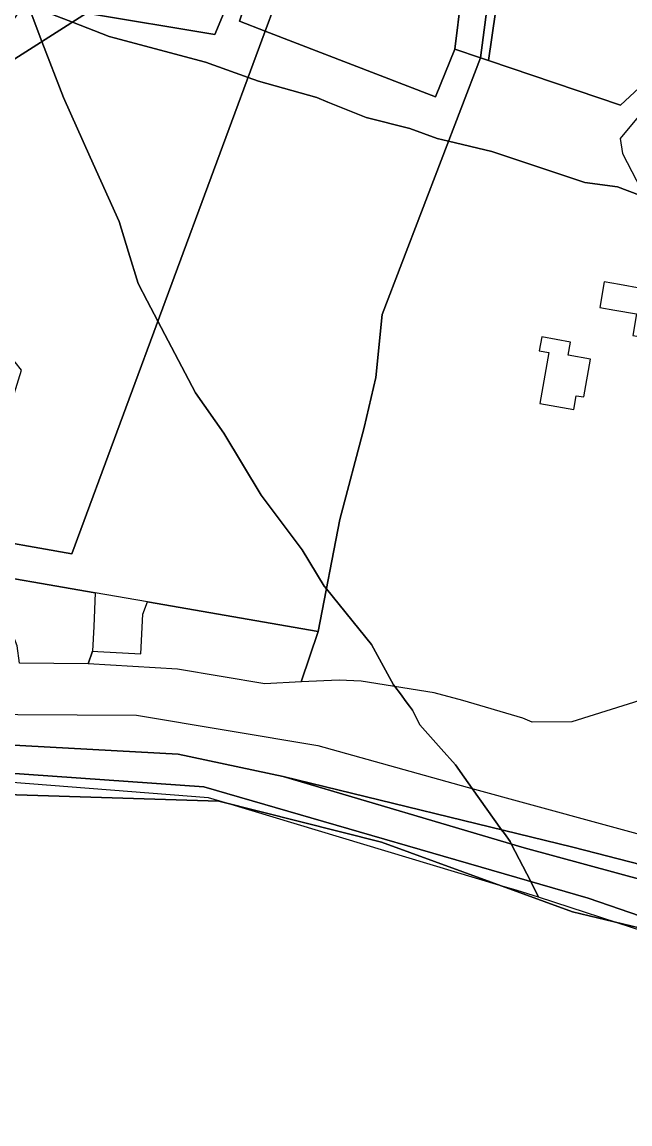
# Model space of a CAD drawing. Extents: x -477304 to -465429, y -1159113 to -1149210.
# Drawn here: x -470904.7 to -470762.9, y -1153838.9 to -1153582 of the extents above; entities that cross this region are included whole.
import ezdxf

# ---------------------------------------------------------------- set-up
doc = ezdxf.new("R2010")
doc.units = 0
for name, color, linetype in [('BPEJ_s', 7, 'Continuous'), ('orna_s', 7, 'Continuous'), ('PUPFL_s', 7, 'Continuous'), ('trav_porost_s', 7, 'Continuous'), ('voda_s', 7, 'Continuous'), ('zahrada_s', 7, 'Continuous')]:
    doc.layers.add(name, color=color, linetype=linetype)

msp = doc.modelspace()

# ---------------------------------------------------------------- linework, layer by layer
at = {"layer": 'BPEJ_s'}
for points in [[(-470732.65, -1153802.77), (-470765.87, -1153791.94), (-470784.23, -1153785.96), (-470786.08, -1153782.37), (-470790.61, -1153773.56), (-470790.89, -1153773.01), (-470792.21, -1153771.17), (-470792.86, -1153770.26), (-470799.73, -1153760.64), (-470801.62, -1153757.99), (-470803.65, -1153755.16), (-470806.98, -1153751.4), (-470811.93, -1153745.8), (-470812.09, -1153745.49), (-470813.64, -1153742.4), (-470814.36, -1153741.44), (-470815.12, -1153740.42), (-470816.48, -1153738.61), (-470817.78, -1153736.87), (-470818.1, -1153736.45), (-470823.2, -1153727.1), (-470833.73, -1153714.14), (-470834.25, -1153713.5), (-470839.35, -1153704.99), (-470848.92, -1153692.24), (-470857.63, -1153677.79), (-470864.22, -1153668.44), (-470873.02, -1153651.69), (-470875.5, -1153646.95), (-470877.61, -1153642.93), (-470879.87, -1153635.64), (-470882.08, -1153628.48), (-470888.83, -1153613.43), (-470895.04, -1153599.57), (-470900.06, -1153586.51), (-470903.32, -1153578.02), (-470892.98, -1153582.02), (-470884.41, -1153585.33), (-470883.26, -1153585.63), (-470861.89, -1153591.28), (-470852, -1153594.86), (-470849.56, -1153595.74), (-470835.95, -1153599.57), (-470833.38, -1153600.62), (-470824.48, -1153604.25), (-470814.27, -1153606.8), (-470807.9, -1153609.13), (-470805.21, -1153609.76), (-470795.14, -1153612.11), (-470773.46, -1153619.34), (-470765.81, -1153620.4), (-470760.71, -1153622.31)], [(-470760.71, -1153622.31), (-470765.81, -1153620.4), (-470773.46, -1153619.34), (-470795.14, -1153612.11), (-470805.21, -1153609.76), (-470807.9, -1153609.13), (-470814.27, -1153606.8), (-470824.48, -1153604.25), (-470833.38, -1153600.62), (-470835.95, -1153599.57), (-470849.56, -1153595.74), (-470852, -1153594.86), (-470861.89, -1153591.28), (-470883.26, -1153585.63), (-470884.41, -1153585.33), (-470892.98, -1153582.02), (-470903.32, -1153578.02)], [(-470903.32, -1153578.02), (-470900.06, -1153586.51), (-470895.04, -1153599.57), (-470888.83, -1153613.43), (-470882.08, -1153628.48), (-470879.87, -1153635.64), (-470877.61, -1153642.93), (-470875.5, -1153646.95), (-470873.02, -1153651.69), (-470864.22, -1153668.44), (-470857.63, -1153677.79), (-470848.92, -1153692.24), (-470839.35, -1153704.99), (-470834.25, -1153713.5), (-470833.73, -1153714.14), (-470823.2, -1153727.1), (-470818.1, -1153736.45), (-470817.78, -1153736.87), (-470816.48, -1153738.61), (-470815.12, -1153740.42), (-470814.36, -1153741.44), (-470813.64, -1153742.4), (-470812.09, -1153745.49), (-470811.93, -1153745.8), (-470806.98, -1153751.4), (-470803.65, -1153755.16), (-470801.62, -1153757.99), (-470799.73, -1153760.64), (-470792.86, -1153770.26), (-470792.21, -1153771.17), (-470790.89, -1153773.01)], [(-470790.89, -1153773.01), (-470790.61, -1153773.56), (-470786.08, -1153782.37), (-470784.23, -1153785.96), (-470789.2, -1153784.47), (-470793.3, -1153783.24), (-470856.72, -1153764.17), (-470861.25, -1153762.81), (-470953.71, -1153755.58)], [(-470732.65, -1153802.77), (-470765.87, -1153791.94), (-470784.23, -1153785.96), (-470789.2, -1153784.47), (-470793.3, -1153783.24), (-470856.72, -1153764.17), (-470861.25, -1153762.81), (-470953.71, -1153755.58)]]:
    msp.add_lwpolyline(points, dxfattribs=at)
at = {"layer": 'orna_s'}
msp.add_lwpolyline([(-470848.12, -1153736.26), (-470868.42, -1153732.82), (-470889.3, -1153731.56), (-470888.27, -1153728.62), (-470887.07, -1153728.69), (-470877.04, -1153729.26), (-470876.52, -1153720.05), (-470875.46, -1153717.14), (-470835.66, -1153724.06), (-470839.6, -1153735.76)], close=True, dxfattribs=at)
at = {"layer": 'PUPFL_s'}
msp.add_lwpolyline([(-470930.96, -1153761.38), (-470858.8, -1153763.65), (-470820.86, -1153773.14), (-470776.34, -1153789.45), (-470733.54, -1153799.65), (-470689.76, -1153810.08), (-470679.34, -1153807.6), (-470670.81, -1153809.51), (-470642.94, -1153811.11), (-470624.61, -1153803.96), (-470618.38, -1153807.46), (-470591.55, -1153828.33), (-470547.2, -1153821.49), (-470531.92, -1153826.79), (-470500.62, -1153838.87), (-470488.63, -1153815.38)], dxfattribs=at)
at = {"layer": 'trav_porost_s'}
for points in [[(-470780.77, -1153540.23), (-470793.43, -1153573.64), (-470795.9, -1153590.94), (-470797.76, -1153590.3), (-470795.56, -1153573.09), (-470783.47, -1153537.06), (-470772.04, -1153508.47), (-470764.5, -1153487.6), (-470759.4, -1153473.5), (-470758.26, -1153469.42), (-470749.08, -1153440.22), (-470743.59, -1153415.34), (-470733.07, -1153423.03), (-470741.15, -1153422.51), (-470745.14, -1153435.85), (-470748.36, -1153451.25), (-470747.62, -1153456.34), (-470746.36, -1153461.16), (-470752.11, -1153478.03), (-470756.99, -1153477.6), (-470760.5, -1153482.69), (-470764.79, -1153494.56)], [(-470765.15, -1153601.33), (-470795.9, -1153590.94), (-470793.43, -1153573.64), (-470780.77, -1153540.23), (-470764.79, -1153494.56), (-470760.5, -1153482.69), (-470756.99, -1153477.6), (-470752.11, -1153478.03), (-470746.36, -1153461.16), (-470747.62, -1153456.34), (-470703.78, -1153469.81), (-470701.54, -1153466.74), (-470694.54, -1153470.6), (-470697.45, -1153482.6), (-470687.79, -1153485.27), (-470689.96, -1153503.96), (-470701.51, -1153503.4), (-470724.22, -1153528.15), (-470753.13, -1153590.23)], [(-470843.51, -1153571.87), (-470848.02, -1153584.08), (-470854.03, -1153581.77), (-470845.41, -1153556.49), (-470847.62, -1153555.78), (-470835.14, -1153525.92), (-470838.15, -1153522.52), (-470823.12, -1153509.22), (-470821.8, -1153509.76), (-470809.57, -1153490.79), (-470803.04, -1153486.86), (-470791.13, -1153484.54), (-470821.45, -1153576.83)], [(-470772.04, -1153508.47), (-470776.17, -1153507.9), (-470795.99, -1153554.9), (-470802.29, -1153576.25), (-470803.79, -1153588.27), (-470808.28, -1153599.37), (-470848.02, -1153584.08), (-470843.51, -1153571.87), (-470821.45, -1153576.83), (-470791.13, -1153484.54), (-470786.82, -1153483.7), (-470764.5, -1153487.6)], [(-470772.04, -1153508.47), (-470783.47, -1153537.06), (-470795.56, -1153573.09), (-470797.76, -1153590.3), (-470803.79, -1153588.27), (-470802.29, -1153576.25), (-470795.99, -1153554.9), (-470776.17, -1153507.9)], [(-470896.51, -1153567.1), (-470880.66, -1153545.1), (-470870.6, -1153549.05), (-470874.35, -1153558.31), (-470856.01, -1153566.04), (-470848.29, -1153547.56), (-470863.08, -1153541.69), (-470840.09, -1153531.92), (-470835.14, -1153525.92), (-470847.62, -1153555.78), (-470859.76, -1153584.85), (-470889.65, -1153579.9), (-470910.96, -1153593.43), (-470913.98, -1153591.66)], [(-470910.96, -1153593.43), (-470889.65, -1153579.9), (-470859.76, -1153584.85), (-470847.62, -1153555.78), (-470845.41, -1153556.49), (-470854.03, -1153581.77), (-470848.02, -1153584.08), (-470893.07, -1153705.92), (-470916.86, -1153701.78), (-470904.84, -1153663.09), (-470906.31, -1153661.24), (-470932.1, -1153628.74), (-470935.38, -1153628.11), (-470925.74, -1153616.08), (-470918.23, -1153597.63), (-470913.98, -1153591.66)], [(-470822.23, -1153664.87), (-470824.93, -1153676.53), (-470830.57, -1153697.93), (-470835.66, -1153724.06), (-470875.46, -1153717.14), (-470887.68, -1153715.02), (-470919.03, -1153709.59), (-470916.86, -1153701.78), (-470893.07, -1153705.92), (-470848.02, -1153584.08), (-470808.28, -1153599.37), (-470803.79, -1153588.27), (-470797.76, -1153590.3), (-470820.69, -1153650.17)], [(-470765.36, -1153643.19), (-470768.93, -1153642.56), (-470769.96, -1153648.49), (-470766.42, -1153649.12), (-470761.4, -1153650), (-470762.29, -1153655.03), (-470756.32, -1153656.07), (-470754.4, -1153645.1), (-470760.34, -1153644.07)], [(-470776.02, -1153672.3), (-470775.45, -1153669.1), (-470773.65, -1153669.38), (-470772.12, -1153660.54), (-470777.35, -1153659.64), (-470776.8, -1153656.58), (-470783.51, -1153655.39), (-470784.1, -1153658.62), (-470781.82, -1153659.04), (-470783.91, -1153670.91)]]:
    msp.add_lwpolyline(points, close=True, dxfattribs=at)
for points in [[(-470759.35, -1153739.79), (-470776.48, -1153745.1), (-470785.73, -1153745.19), (-470787.9, -1153744.28), (-470801.93, -1153740.14), (-470808.56, -1153738.37), (-470825.62, -1153735.6), (-470830.72, -1153735.39), (-470839.6, -1153735.76), (-470835.66, -1153724.06), (-470830.57, -1153697.93), (-470824.93, -1153676.53), (-470822.23, -1153664.87), (-470820.69, -1153650.17), (-470797.76, -1153590.3), (-470795.9, -1153590.94), (-470765.15, -1153601.33), (-470753.13, -1153590.23)], [(-470752.53, -1153593.85), (-470765.19, -1153609.11), (-470764.68, -1153612.63), (-470743.17, -1153653.93)]]:
    msp.add_lwpolyline(points, dxfattribs=at)
at = {"layer": 'voda_s'}
for points in [[(-470947.29, -1153743.18), (-470878, -1153743.53), (-470835.71, -1153750.64), (-470800.93, -1153760.31), (-470737.96, -1153777.54), (-470712.21, -1153784.09), (-470688.06, -1153789.21), (-470666.13, -1153783.62), (-470635.35, -1153778.49), (-470619.21, -1153776.01), (-470598.03, -1153775.59), (-470598.31, -1153782.88), (-470615.31, -1153783.4), (-470621.39, -1153783.58), (-470642.49, -1153787.41), (-470673.12, -1153795.94), (-470728.23, -1153786.69), (-470776.21, -1153774.32), (-470843.81, -1153757.84), (-470868.3, -1153752.67), (-470965, -1153747.33)], [(-470965, -1153747.33), (-470868.3, -1153752.67), (-470843.81, -1153757.84), (-470787.58, -1153774.46), (-470730.36, -1153790.01), (-470701.52, -1153795.6), (-470681.61, -1153796.33), (-470666.26, -1153799.17), (-470646.23, -1153799.17), (-470616.23, -1153787.03), (-470614.98, -1153786.52), (-470598.31, -1153782.88), (-470540.89, -1153784.8), (-470507.29, -1153788.31), (-470469.02, -1153794)], [(-470698.68, -1153803.98), (-470733.54, -1153799.65), (-470772.67, -1153786.26), (-470862.33, -1153760.24), (-470956.18, -1153753.69)]]:
    msp.add_lwpolyline(points, dxfattribs=at)
for points in [[(-470776.34, -1153789.45), (-470820.86, -1153773.14), (-470858.8, -1153763.65), (-470930.96, -1153761.38), (-470956.5, -1153757.76), (-470956.18, -1153753.69), (-470862.33, -1153760.24), (-470772.67, -1153786.26), (-470733.54, -1153799.65)], [(-470673.12, -1153795.94), (-470681.61, -1153796.33), (-470701.52, -1153795.6), (-470730.36, -1153790.01), (-470787.58, -1153774.46), (-470843.81, -1153757.84), (-470776.21, -1153774.32), (-470728.23, -1153786.69)]]:
    msp.add_lwpolyline(points, close=True, dxfattribs=at)
at = {"layer": 'zahrada_s'}
msp.add_lwpolyline([(-470887.68, -1153715.02), (-470887.94, -1153722.86), (-470888.27, -1153728.62), (-470889.3, -1153731.56), (-470905.33, -1153731.41), (-470905.85, -1153727.42), (-470907.9, -1153722.14), (-470909.61, -1153721.74), (-470908.57, -1153717.31), (-470909.4, -1153717.12), (-470916.32, -1153715.51), (-470919.66, -1153714.73), (-470919.42, -1153710.98), (-470919.03, -1153709.59)], close=True, dxfattribs=at)

doc.saveas('drawing.dxf')
